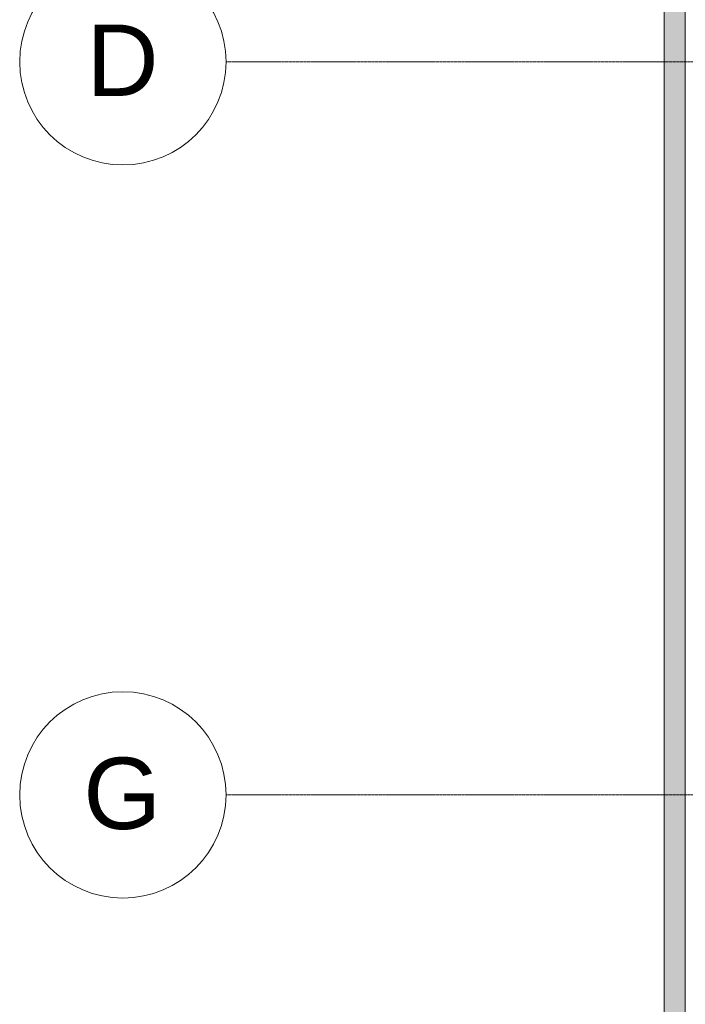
# Model space of a CAD drawing. Header units: inches. Extents: x -4136 to 1945, y -6639 to 12387.
# Tile 292 of 656: x -4136 to -3819, y 10367 to 10837. Entities that reach past the tile are written whole.
import ezdxf

# ---------------------------------------------------------------- set-up
doc = ezdxf.new("R2010")
doc.units = ezdxf.units.IN
doc.header["$MEASUREMENT"] = 0
doc.linetypes.add('Línea de rejilla', pattern=[0.875, 0.5, -0.125, 0.125, -0.125])
for name, color, linetype, lineweight in [('A-WALL-PATT', 7, 'Continuous', 18), ('S-FNDN', 7, 'Continuous', 9), ('S-GRID', 7, 'Continuous', 9), ('S-GRID-IDEN', 7, 'Continuous', 9)]:
    doc.layers.add(name, color=color, linetype=linetype, lineweight=lineweight)
doc.styles.add('Arial_1', font='arial.ttf', dxfattribs={"height": 34.015748})

# ---------------------------------------------------------------- blocks, each defined once
blk = doc.blocks.new('Rejilla - Extremo inicial de rejilla - Círculo-11506-SLAB ON GROUND JOINTS')
at = {"layer": 'S-GRID-IDEN', "color": 253, "true_color": 0xaaaaaa}
blk.add_circle((0, 0), 0.2559, dxfattribs=at)

msp = doc.modelspace()

# ---------------------------------------------------------------- hatches: boundary and pattern name
at = {"layer": 'A-WALL-PATT', "lineweight": 9, "true_color": 0xd4d4d4}
h = msp.add_hatch(dxfattribs=at)
h.set_pattern_fill('FP_1', color=254, style=0, pattern_type=2)
h.set_pattern_definition([(50, (0, 0), (55.0854, -4.81984), [5.76, -63.36]), (355, (0, 0), (-10.6557, 57.76853), [4.608, -50.688]), (100.451, (4.59, -0.4), (44.42947, 52.94866), [4.895, -53.848]), (46.184, (0, 15.36), (81.96444, -12.71212), [8.64, -95.04]), (96.636, (6.83, 14.3), (71.7815, 74.8124), [7.343, -80.772]), (351.184, (0, 15.36), (71.78195, 74.81243), [6.912, -76.032]), (21, (7.68, 11.52), (45.84207, -30.92146), [5.76, -63.36]), (326, (7.68, 11.52), (18.68706, 55.69148), [4.608, -50.688]), (71.451, (11.5, 8.943), (64.5289, 24.7701), [4.895, -53.848]), (37.5, (0, 0), (0.933895, 25.566816), [2.534, -47.539, 2.534, -48.922, -50.88]), (37.5, (0, 0), (0.933895, 25.566816), [-101.53, 2.534, -48.346]), (7.5, (0, 0), (20.20404, 30.2913), [2.534, -26.803, 2.534, -46.387, -19.392]), (7.5, (0, 0), (20.20404, 30.2913), [-78.259, 2.534, -16.858]), (327.5, (-17.126, 0), (40.997785, -1.732403), [2.534, -16.666, 2.534, -57.37, -79.488]), (327.5, (-17.126, 0), (40.997785, -1.732403), [-79.104, 2.534, -76.954]), (317.5, (-24.806, 0), (44.78888, 7.68784), [2.534, -22.426, 2.534, -37.248, -56.448]), (317.5, (-24.806, 0), (44.78888, 7.68784), [-64.742, 2.534, -53.914])])
h.paths.add_polyline_path([(-3819.32374, 10009.47188), (-3829.32374, 10009.47188), (-3829.32374, 11431.1264), (-3819.32374, 11431.1264), (-3819.32374, 11426.9894)], flags=0)

# ---------------------------------------------------------------- linework, layer by layer
at = {"layer": 'S-FNDN', "color": 253, "lineweight": 18, "true_color": 0xaaaaaa}
for p, q in [((-3829.32374, 12087.1894), (-3829.32374, 10009.47188)), ((-3819.32374, 10009.47188), (-3819.32374, 11426.9894))]:
    msp.add_line(p, q, dxfattribs=at)
at = {"layer": 'S-GRID', "color": 253, "linetype": 'Línea de rejilla', "true_color": 0xaaaaaa}
for p, q in [((-1777.2452, 10816.4394), (-4038.05123, 10816.4394)), ((-1777.2452, 10467.1894), (-4038.05123, 10467.1894))]:
    msp.add_line(p, q, dxfattribs=at)

# ---------------------------------------------------------------- block references
at = {"layer": 'S-GRID-IDEN', "color": 253, "true_color": 0xaaaaaa, "xscale": 191.9999999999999, "yscale": 191.9999999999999, "zscale": 191.9999999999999, "rotation": 89.99999999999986}
for p in [(-4087.18509, 10816.4394), (-4087.18509, 10467.1894)]:
    msp.add_blockref('Rejilla - Extremo inicial de rejilla - Círculo-11506-SLAB ON GROUND JOINTS', p, dxfattribs=at)

# ---------------------------------------------------------------- texts
at = {"layer": 'S-GRID-IDEN', "color": 253, "true_color": 0xaaaaaa, "char_height": 34.01575, "attachment_point": 1, "style": 'Arial_1'}
for s, insert, width in [('D', (-4104.48932, 10834.20497), 41.814), ('G', (-4106.00113, 10484.95497), 45.45)]:
    msp.add_mtext(s, dxfattribs=dict(at, insert=insert, width=width))

doc.saveas('drawing.dxf')
